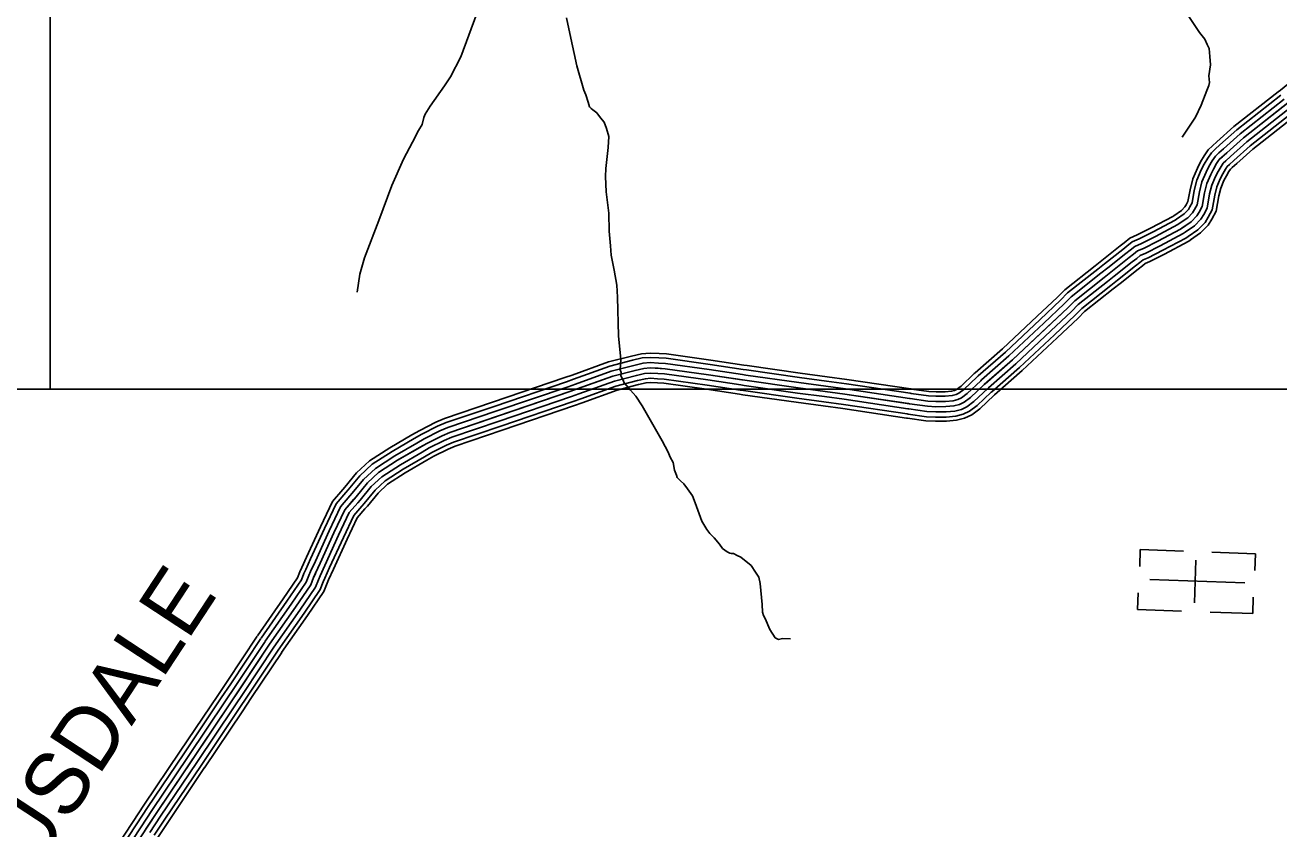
# Model space of a CAD drawing. Extents: x 1551132 to 1791609, y 378168 to 563823.
# Drawn here: x 1632360 to 1639796, y 442743 to 447512 of the extents above; entities that cross this region are included whole.
import ezdxf

# ---------------------------------------------------------------- set-up
doc = ezdxf.new("R2010")
doc.units = 0
for name, color, linetype in [('DESIGN - ROW - Right-of-Way and Easement Labels', 7, 'Continuous'), ('DESIGN - ROW - Right-of-Way Linework', 7, 'Continuous'), ('DESIGN - TRANSPORTATION - Text', 7, 'Continuous'), ('DESIGN - UTILITIES - Cable (Underground) with Text', 7, 'Continuous'), ('SURVEY - CONTOURS - Index with Text', 7, 'Continuous')]:
    doc.layers.add(name, color=color, linetype=linetype)

msp = doc.modelspace()

# ---------------------------------------------------------------- linework, layer by layer
at = {"layer": 'DESIGN - ROW - Right-of-Way Linework'}
for points in [[(1632507.829, 458577.129), (1632507.822, 445351.017)], [(1644023.902, 445351.023), (1620515.237, 445351.01)]]:
    msp.add_lwpolyline(points, dxfattribs=at)
at = {"layer": 'DESIGN - TRANSPORTATION - Text'}
for points in [[(1639242.498, 447592.863), (1639324.988, 447467.785), (1639356.504, 447427.383), (1639370.145, 447397.199), (1639381.862, 447373.032), (1639387.312, 447324.914), (1639390.77, 447276.813), (1639380.053, 447210.836), (1639383.595, 447170.743), (1639381.395, 447152.751), (1639369.079, 447122.842), (1639334.163, 447037.115), (1639301.405, 446965.38), (1639222.174, 446846.093)], [(1634330.154, 445926.7), (1634345.337, 446034.678), (1634372.379, 446130.513), (1634458.743, 446351.853), (1634534.958, 446559.291), (1634604.632, 446716.729), (1634657.681, 446816.282), (1634692.413, 446885.992), (1634714.788, 446921.793), (1634725.237, 446963.735), (1634733.454, 446983.669), (1634761.953, 447031.421), (1634847.176, 447150.64), (1634883.726, 447204.308), (1634944.982, 447323.795), (1635039.739, 447581.093)], [(1636899.868, 443869.697), (1636851.961, 443872.231), (1636827.928, 443866.489), (1636808.07, 443876.723), (1636776.646, 443925.132), (1636749.43, 443991.517), (1636739.638, 444009.651), (1636733.872, 444029.735), (1636730.372, 444073.836), (1636719.772, 444198.114), (1636712.206, 444236.249), (1636692.573, 444266.508), (1636667.032, 444304.842), (1636605.684, 444355.577), (1636583.826, 444365.835), (1636561.968, 444376.085), (1636547.985, 444376.244), (1636540.018, 444378.336), (1636524.127, 444386.519), (1636496.394, 444406.853), (1636478.712, 444433.079), (1636447.154, 444469.48), (1636421.48, 444495.797), (1636403.78, 444520.022), (1636374.356, 444568.407), (1636333.623, 444677.002), (1636318.115, 444719.228), (1636288.6, 444759.604), (1636266.967, 444789.888), (1636247.201, 444808.122), (1636227.451, 444828.372), (1636223.609, 444842.431), (1636211.943, 444870.598), (1636204.468, 444916.741), (1636184.852, 444949), (1636173.177, 444977.168), (1636137.995, 445045.644), (1636020.464, 445253.208), (1635981.14, 445309.718), (1635949.591, 445346.111), (1635925.942, 445374.411), (1635912.117, 445388.587), (1635904.351, 445408.695), (1635892.609, 445430.854), (1635894.834, 445450.855), (1635889.018, 445466.939), (1635893.684, 445526.965), (1635879.268, 445667.311), (1635873.852, 445897.675), (1635868.643, 445967.827), (1635853.677, 446058.112), (1635836.686, 446146.415), (1635831.319, 446202.549), (1635824.286, 446288.743), (1635821.478, 446394.913), (1635806.928, 446523.241), (1635801.945, 446613.419), (1635804.479, 446661.453), (1635817.853, 446785.473), (1635822.578, 446851.508), (1635809.112, 446897.718), (1635793.562, 446935.944), (1635771.888, 446962.211), (1635750.23, 446990.487), (1635726.464, 447008.77), (1635716.564, 447016.896), (1635706.689, 447027.013), (1635699.015, 447055.138), (1635685.507, 447097.339), (1635673.832, 447125.507), (1635631.508, 447270.169), (1635589.692, 447460.882), (1635570.768, 447555.21)]]:
    msp.add_lwpolyline(points, dxfattribs=at)
at = {"layer": 'DESIGN - UTILITIES - Cable (Underground) with Text'}
for p, q in [((1638974.106, 444400.028), (1638970.499, 444300.022)), ((1639230.71, 444390.574), (1638974.015, 444399.987)), ((1639303.176, 444338.084), (1639294.512, 444084.164)), ((1639656.835, 444375.704), (1639398.781, 444384.859)), ((1639656.751, 444375.579), (1639653.411, 444276.09)), ((1638961.035, 444143.117), (1638957.694, 444044.294)), ((1639640.431, 444020.153), (1639643.905, 444118.001)), ((1638957.736, 444043.81), (1639218.256, 444034.622)), ((1639389.111, 444028.774), (1639640.431, 444020.019))]:
    msp.add_line(p, q, dxfattribs=at)
msp.add_lwpolyline([(1639031.216, 444222.099), (1639593.746, 444202.524)], dxfattribs=at)
at = {"layer": 'SURVEY - CONTOURS - Index with Text'}
for points in [[(1639792.302, 447116.551), (1639804.96, 447126.518), (1640136.536, 447396.608), (1640184.093, 447431.626)], [(1639401.444, 446794.809), (1639428.569, 446819.634), (1639529.433, 446909.628), (1639792.327, 447116.567)], [(1639418.802, 446775.841), (1639445.81, 446800.55), (1639545.958, 446889.911), (1639808.227, 447096.358)], [(1639439.735, 446752.966), (1639466.593, 446777.55), (1639565.882, 446866.144), (1639827.401, 447071.999)], [(1633810.057, 443838.437), (1633963.145, 444058.434), (1634054.41, 444191.738), (1634070.81, 444233.639), (1634109.634, 444319.374), (1634191.357, 444498.829), (1634256.672, 444636.391), (1634323.396, 444713.851), (1634390.161, 444795.32), (1634456.734, 444856.764), (1634569.398, 444929.782), (1634742.303, 445030.268), (1634832.701, 445075.461), (1634878.874, 445095.045), (1635590.625, 445337.202), (1635845.51, 445429.271), (1635977.966, 445463.03), (1636029.598, 445475.306), (1636068.072, 445478.189), (1636155.986, 445473.347), (1636413.514, 445436.838), (1636629.1, 445404.737), (1636944.509, 445359.661), (1637222.028, 445322.961), (1637605.286, 445265.226), (1637711.091, 445250.201), (1637761.04, 445247.717), (1637820.389, 445248.426), (1637869.038, 445252.692), (1637902.379, 445261.084), (1637929.22, 445274.143), (1637967.477, 445301.819), (1638048.192, 445379.146), (1638215.555, 445525.741), (1638544.431, 445835.008), (1638584.813, 445876.676), (1638760.092, 446015.18), (1638907.68, 446132.199), (1638933.347, 446151.708), (1638957.529, 446171.5), (1638993.67, 446187.176), (1639078.052, 446230.427), (1639212.682, 446301.237), (1639275.08, 446344.697), (1639308.605, 446379.189), (1639322.763, 446402.207), (1639339.946, 446436.191), (1639354.72, 446516.16), (1639368.787, 446572.178), (1639391.778, 446625.946), (1639408.077, 446657.838), (1639426.385, 446689.698), (1639442.61, 446713.582), (1639487.376, 446754.549), (1639585.807, 446842.377), (1639859.792, 447058.041)], [(1639460.66, 446730.099), (1639487.376, 446754.549), (1639585.807, 446842.377), (1639846.576, 447047.64)], [(1639481.584, 446707.231), (1639508.158, 446731.549), (1639605.731, 446818.609), (1639865.75, 447023.282)], [(1639502.517, 446684.356), (1639528.941, 446708.548), (1639625.656, 446794.842), (1639884.925, 446998.923)], [(1639519.2, 446666.122), (1639545.516, 446690.206), (1639641.539, 446775.892), (1639900.208, 446979.497)], [(1639172.983, 446380.489), (1639218.048, 446411.874), (1639238.965, 446433.391), (1639246.139, 446445.049), (1639255.981, 446464.525), (1639268.972, 446534.827), (1639285.405, 446600.278), (1639312.305, 446663.197), (1639330.954, 446699.681), (1639351.979, 446736.265), (1639375.82, 446771.366), (1639401.453, 446794.817)], [(1639187.682, 446359.38), (1639234.765, 446392.173), (1639259.381, 446417.499), (1639268.597, 446432.491), (1639280.597, 446456.216), (1639294.113, 446529.352), (1639309.855, 446592.045), (1639335.604, 446652.272), (1639353.562, 446687.414), (1639373.795, 446722.615), (1639395.403, 446754.424), (1639418.811, 446775.85)], [(1639205.399, 446333.946), (1639254.922, 446368.439), (1639283.988, 446398.348), (1639295.68, 446417.349), (1639310.271, 446446.208), (1639324.413, 446522.76), (1639339.321, 446582.111), (1639363.695, 446639.113), (1639380.82, 446672.622), (1639400.086, 446706.156), (1639419.011, 446733.999), (1639439.743, 446752.974)], [(1639223.115, 446308.504), (1639275.08, 446344.697), (1639308.605, 446379.189), (1639322.763, 446402.207), (1639339.946, 446436.191), (1639354.72, 446516.16), (1639368.787, 446572.178), (1639391.778, 446625.946), (1639408.077, 446657.838), (1639426.385, 446689.698), (1639442.61, 446713.582), (1639460.668, 446730.107)], [(1639240.831, 446283.062), (1639295.238, 446320.955), (1639333.221, 446360.031), (1639349.845, 446387.065), (1639369.62, 446426.174), (1639385.028, 446509.56), (1639398.253, 446562.244), (1639419.86, 446612.779), (1639435.335, 446643.055), (1639452.685, 446673.239), (1639466.209, 446693.164), (1639481.592, 446707.24)], [(1639258.547, 446257.628), (1639315.396, 446297.221), (1639357.828, 446340.88), (1639376.928, 446371.923), (1639399.294, 446416.165), (1639415.327, 446502.968), (1639427.719, 446552.311), (1639447.951, 446599.62), (1639462.593, 446628.263), (1639478.976, 446656.78), (1639489.817, 446672.739), (1639502.525, 446684.364)], [(1639272.672, 446237.344), (1639331.462, 446278.287), (1639377.453, 446325.605), (1639398.519, 446359.847), (1639422.952, 446408.182), (1639439.493, 446497.701), (1639451.218, 446544.394), (1639470.343, 446589.12), (1639484.326, 446616.479), (1639499.942, 446643.663), (1639508.633, 446656.455), (1639519.208, 446666.13)], [(1638745.484, 446115.541), (1638853.89, 446201.493), (1638879.015, 446220.593), (1638911.422, 446247.119), (1638956.179, 446266.528), (1639037.628, 446308.279), (1639167.016, 446376.331), (1639172.983, 446380.481)], [(1638761.459, 446095.39), (1638869.656, 446181.176), (1638894.939, 446200.393), (1638924.938, 446224.952), (1638967.171, 446243.261), (1639049.486, 446285.453), (1639180.408, 446354.314), (1639187.682, 446359.38)], [(1638780.717, 446071.098), (1638888.673, 446156.692), (1638914.147, 446176.051), (1638941.238, 446198.226), (1638980.421, 446215.218), (1639063.769, 446257.944), (1639196.54, 446327.78), (1639205.399, 446333.946)], [(1638799.975, 446046.805), (1638907.68, 446132.199), (1638933.347, 446151.708), (1638957.529, 446171.5), (1638993.67, 446187.176), (1639078.052, 446230.427), (1639212.682, 446301.237), (1639223.123, 446308.513)], [(1638819.233, 446022.513), (1638926.688, 446107.707), (1638952.546, 446127.366), (1638973.821, 446144.775), (1639006.92, 446159.133), (1639092.335, 446202.91), (1639228.823, 446274.695), (1639240.848, 446283.079)], [(1638838.49, 445998.221), (1638945.705, 446083.223), (1638971.754, 446103.024), (1638990.12, 446118.049), (1639020.17, 446131.091), (1639106.618, 446175.401), (1639244.956, 446248.161), (1639258.564, 446257.645)], [(1638853.848, 445978.854), (1638960.854, 446063.698), (1638987.062, 446083.615), (1639003.112, 446096.749), (1639030.736, 446108.732), (1639118.009, 446153.467), (1639257.822, 446227.002), (1639272.697, 446237.361)], [(1638362.201, 445784.057), (1638482.857, 445897.518), (1638525.873, 445941.903), (1638705.652, 446083.965), (1638745.501, 446115.549)], [(1638379.818, 445765.323), (1638500.915, 445879.193), (1638543.156, 445922.777), (1638721.618, 446063.797), (1638761.476, 446095.398)], [(1638401.059, 445742.739), (1638522.673, 445857.1), (1638563.98, 445899.726), (1638740.851, 446039.489), (1638780.733, 446071.106)], [(1638422.292, 445720.155), (1638544.431, 445835.008), (1638584.813, 445876.676), (1638760.092, 446015.18), (1638799.991, 446046.814)], [(1638443.524, 445697.571), (1638566.188, 445812.916), (1638605.646, 445853.625), (1638779.333, 445990.871), (1638819.249, 446022.521)], [(1638464.766, 445674.987), (1638587.946, 445790.824), (1638626.47, 445830.575), (1638798.566, 445966.562), (1638838.507, 445998.229)], [(1638481.69, 445656.978), (1638605.296, 445773.206), (1638643.078, 445812.199), (1638813.908, 445947.178), (1638853.865, 445978.862)], [(1637995.135, 445449.281), (1638156.598, 445590.71), (1638362.218, 445784.065)], [(1638012.076, 445429.939), (1638173.881, 445571.659), (1638379.834, 445765.331)], [(1638032.501, 445406.613), (1638194.722, 445548.7), (1638401.075, 445742.747)], [(1638052.925, 445383.296), (1638215.555, 445525.741), (1638422.308, 445720.163)], [(1638073.35, 445359.979), (1638236.388, 445502.783), (1638443.541, 445697.579)], [(1638093.774, 445336.653), (1638257.229, 445479.824), (1638464.782, 445674.996)], [(1638110.057, 445318.061), (1638273.837, 445461.515), (1638481.707, 445656.987)], [(1635604.383, 445435.438), (1635819.719, 445513.223), (1635956.991, 445548.207), (1636016.09, 445562.258), (1636067.205, 445566.091), (1636119.779, 445563.191)], [(1635613.124, 445411.254), (1635827.277, 445488.606), (1635963.141, 445523.232), (1636020.048, 445536.766), (1636067.455, 445540.316), (1636118.362, 445537.516)], [(1635623.649, 445382.095), (1635836.394, 445458.938), (1635970.549, 445493.131), (1636024.823, 445506.04), (1636067.763, 445509.256), (1636116.662, 445506.556)], [(1636116.637, 445506.556), (1636159.02, 445504.231), (1636417.972, 445467.514), (1636614.692, 445438.222)], [(1636118.346, 445537.516), (1636162.053, 445535.107), (1636422.43, 445498.198), (1636619.259, 445468.889)], [(1636119.754, 445563.191), (1636164.57, 445560.725), (1636426.13, 445523.649), (1636623.042, 445494.323)], [(1635132.894, 445274.125), (1635561.592, 445419.979), (1635604.399, 445435.446)], [(1635634.182, 445352.936), (1635845.51, 445429.271), (1635977.966, 445463.03), (1636029.598, 445475.306), (1636068.072, 445478.189), (1636114.954, 445475.606)], [(1635644.715, 445323.776), (1635854.627, 445399.604), (1635985.382, 445432.929), (1636034.373, 445444.571), (1636068.38, 445447.122), (1636113.246, 445444.655)], [(1636113.237, 445444.655), (1636152.953, 445442.463), (1636409.055, 445406.162), (1636605.559, 445376.903)], [(1636114.937, 445475.606), (1636155.986, 445473.347), (1636413.514, 445436.838), (1636610.126, 445407.562)], [(1636614.667, 445438.23), (1636633.575, 445435.413), (1636948.734, 445390.371), (1637109.347, 445369.137)], [(1636619.234, 445468.889), (1636638.05, 445466.089), (1636952.959, 445421.088), (1637113.406, 445399.871)], [(1636623.017, 445494.323), (1636641.758, 445491.54), (1636956.459, 445446.564), (1637116.78, 445425.363)], [(1637612.96, 445352.778), (1637617.96, 445352.028), (1637719.45, 445337.611), (1637762.699, 445335.461), (1637816.031, 445336.103), (1637854.413, 445339.461), (1637872.171, 445343.937), (1637883.987, 445349.687), (1637911.17, 445369.346), (1637988.935, 445443.848), (1637995.168, 445449.306)], [(1635141.177, 445249.783), (1635570.108, 445395.712), (1635613.132, 445411.254)], [(1635151.16, 445220.432), (1635580.366, 445366.461), (1635623.665, 445382.103)], [(1635655.24, 445294.617), (1635863.743, 445369.936), (1635992.79, 445402.829), (1636039.147, 445413.846), (1636068.688, 445416.062), (1636111.546, 445413.696)], [(1635663.639, 445271.375), (1635871.01, 445346.277), (1635998.707, 445378.828), (1636042.947, 445389.345), (1636068.93, 445391.295), (1636110.179, 445389.02)], [(1636110.171, 445389.02), (1636147.503, 445386.962), (1636401.039, 445351.019), (1636597.359, 445321.785)], [(1636111.529, 445413.696), (1636149.92, 445411.587), (1636404.597, 445375.478), (1636600.993, 445346.236)], [(1636605.551, 445376.895), (1636624.625, 445374.062), (1636940.285, 445328.952), (1637101.214, 445307.668)], [(1636610.109, 445407.562), (1636629.1, 445404.737), (1636944.509, 445359.661), (1637105.281, 445338.403)], [(1637109.331, 445369.137), (1637226.37, 445353.653), (1637604.586, 445296.677)], [(1637113.389, 445399.871), (1637230.711, 445384.354), (1637609.202, 445327.336)], [(1637116.764, 445425.363), (1637234.311, 445409.821), (1637613.035, 445352.77)], [(1637595.352, 445235.367), (1637600.811, 445234.55), (1637708.133, 445219.308), (1637760.457, 445216.708), (1637821.93, 445217.442), (1637874.204, 445222.025), (1637913.053, 445231.8), (1637945.203, 445247.442), (1637987.377, 445277.952), (1638069.133, 445356.279), (1638073.358, 445359.979)], [(1637599.952, 445266.026), (1637605.286, 445265.226), (1637711.091, 445250.201), (1637761.04, 445247.717), (1637820.389, 445248.426), (1637869.038, 445252.692), (1637902.379, 445261.084), (1637929.22, 445274.143), (1637967.477, 445301.819), (1638048.192, 445379.146), (1638052.942, 445383.304)], [(1637604.552, 445296.685), (1637609.76, 445295.902), (1637714.05, 445281.093), (1637761.624, 445278.726), (1637818.847, 445279.41), (1637863.871, 445283.36), (1637891.704, 445290.368), (1637913.237, 445300.844), (1637947.578, 445325.686), (1638027.251, 445402.013), (1638032.526, 445406.63)], [(1637609.152, 445327.344), (1637614.244, 445326.578), (1637717, 445311.986), (1637762.207, 445309.736), (1637817.306, 445310.394), (1637858.696, 445314.027), (1637881.021, 445319.644), (1637897.254, 445327.536), (1637927.678, 445349.545), (1638006.31, 445424.88), (1638012.101, 445429.956)], [(1635161.143, 445191.081), (1635590.625, 445337.202), (1635634.199, 445352.944)], [(1635171.126, 445161.73), (1635600.883, 445307.943), (1635644.732, 445323.785)], [(1635181.109, 445132.379), (1635611.141, 445278.692), (1635655.265, 445294.634)], [(1636597.351, 445321.785), (1636616.584, 445318.927), (1636932.693, 445273.751), (1637093.914, 445252.434)], [(1636600.984, 445346.236), (1636620.15, 445343.386), (1636936.06, 445298.235), (1637097.156, 445276.934)], [(1637101.197, 445307.668), (1637217.686, 445292.268), (1637595.352, 445235.375)], [(1637105.264, 445338.403), (1637222.028, 445322.961), (1637599.969, 445266.026)], [(1637587.086, 445180.265), (1637592.761, 445179.415), (1637702.825, 445163.782), (1637759.407, 445160.973), (1637824.697, 445161.748), (1637883.496, 445166.907), (1637932.245, 445179.182), (1637973.935, 445199.458), (1638023.142, 445235.059), (1638106.774, 445315.178), (1638110.057, 445318.053)], [(1637590.753, 445204.708), (1637596.327, 445203.874), (1637705.183, 445188.416), (1637759.874, 445185.699), (1637823.472, 445186.457), (1637879.379, 445191.358), (1637923.736, 445202.525), (1637961.186, 445220.75), (1638007.276, 445254.093), (1638090.074, 445333.411), (1638093.782, 445336.653)], [(1634654.48, 445080.686), (1634700.612, 445107.495), (1634795.926, 445155.147), (1634847.584, 445177.055), (1635132.902, 445274.125)], [(1634667.404, 445058.452), (1634712.837, 445084.853), (1634806.709, 445131.788), (1634856.758, 445153.013), (1635141.185, 445249.783)], [(1634682.979, 445031.643), (1634727.57, 445057.561), (1634819.709, 445103.62), (1634867.816, 445124.029), (1635151.168, 445220.432)], [(1635189.075, 445108.987), (1635619.324, 445255.366), (1635663.664, 445271.383)], [(1637093.898, 445252.434), (1637209.886, 445237.092), (1637587.053, 445180.274)], [(1637097.139, 445276.934), (1637213.345, 445261.567), (1637590.736, 445204.716)], [(1634698.554, 445004.843), (1634742.303, 445030.268), (1634832.701, 445075.461), (1634878.874, 445095.045), (1635161.151, 445191.081)], [(1634714.128, 444978.042), (1634757.036, 445002.976), (1634845.692, 445047.302), (1634889.932, 445066.061), (1635171.134, 445161.73)], [(1634243.614, 444755.636), (1634256.239, 444770.286), (1634326.187, 444855.647), (1634402.744, 444926.307), (1634523.483, 445004.551), (1634654.496, 445080.694)], [(1634729.703, 444951.233), (1634771.769, 444975.683), (1634858.692, 445019.135), (1634900.991, 445037.077), (1635181.117, 445132.379)], [(1634742.128, 444929.866), (1634783.518, 444953.925), (1634869.05, 444996.684), (1634909.807, 445013.968), (1635189.084, 445108.979)], [(1634263.097, 444738.852), (1634275.93, 444753.744), (1634344.945, 444837.955), (1634418.577, 444905.915), (1634536.941, 444982.634), (1634667.421, 445058.461)], [(1634286.588, 444718.618), (1634299.663, 444733.794), (1634367.553, 444816.637), (1634437.651, 444881.339), (1634553.174, 444956.208), (1634682.996, 445031.652)], [(1634310.071, 444698.384), (1634323.396, 444713.851), (1634390.161, 444795.32), (1634456.734, 444856.764), (1634569.398, 444929.782), (1634698.57, 445004.851)], [(1634333.554, 444678.15), (1634347.128, 444693.909), (1634412.769, 444774.003), (1634475.817, 444832.188), (1634585.623, 444903.356), (1634714.145, 444978.05)], [(1634357.045, 444657.917), (1634370.861, 444673.959), (1634435.376, 444752.686), (1634494.892, 444807.612), (1634601.856, 444876.931), (1634729.72, 444951.241)], [(1634375.769, 444641.783), (1634389.786, 444658.058), (1634453.401, 444735.685), (1634510.108, 444788.02), (1634614.789, 444855.864), (1634742.136, 444929.874)], [(1634001.386, 444292.974), (1634029.769, 444355.642), (1634111.817, 444535.822), (1634182.507, 444684.692), (1634243.622, 444755.644)], [(1634024.819, 444282.365), (1634053.185, 444345.008), (1634135.142, 444524.98), (1634204.248, 444670.534), (1634263.105, 444738.86)], [(1634053.052, 444269.581), (1634081.409, 444332.191), (1634163.249, 444511.904), (1634230.464, 444653.458), (1634286.596, 444718.626)], [(1634081.293, 444256.789), (1634109.634, 444319.374), (1634191.357, 444498.829), (1634256.672, 444636.391), (1634310.079, 444698.393)], [(1634109.534, 444243.997), (1634137.858, 444306.557), (1634219.465, 444485.754), (1634282.88, 444619.324), (1634333.562, 444678.159)], [(1634137.766, 444231.214), (1634166.082, 444293.74), (1634247.572, 444472.678), (1634309.096, 444602.248), (1634357.053, 444657.925)], [(1634160.282, 444221.013), (1634188.59, 444283.515), (1634269.988, 444462.261), (1634329.995, 444588.64), (1634375.778, 444641.791)], [(1633738.059, 443888.538), (1633890.955, 444108.269), (1633976.378, 444233.03), (1633989.961, 444267.74), (1634001.395, 444292.99)], [(1633759.167, 443873.854), (1633912.122, 444093.66), (1633999.253, 444220.93), (1634013.669, 444257.748), (1634024.827, 444282.382)], [(1633784.616, 443856.145), (1633937.638, 444076.043), (1634026.836, 444206.33), (1634042.235, 444245.689), (1634053.06, 444269.598)], [(1633810.057, 443838.437), (1633963.145, 444058.434), (1634054.41, 444191.738), (1634070.81, 444233.639), (1634081.301, 444256.806)], [(1633835.498, 443820.728), (1633988.653, 444040.825), (1634081.984, 444177.146), (1634099.384, 444221.588), (1634109.542, 444244.014)], [(1633860.948, 443803.019), (1634014.169, 444023.208), (1634109.567, 444162.545), (1634127.95, 444209.53), (1634137.775, 444231.23)], [(1633881.23, 443788.902), (1634034.51, 444009.174), (1634131.55, 444150.912), (1634150.733, 444199.921), (1634160.291, 444221.03)], [(1633558.213, 443618.414), (1633737.042, 443887.046)], [(1633579.621, 443604.164), (1633758.45, 443872.796)], [(1626960.232, 438974.839), (1627611.683, 438863.761), (1628498.362, 438730.525), (1628998.725, 438652.44), (1629066.849, 438651.906), (1629113.048, 438667.59), (1629203.529, 438708.991), (1629539.663, 438912.905), (1630219.905, 439314.658), (1630751.185, 439623.325), (1631057.203, 439819.455), (1631129.768, 439877.04), (1631204.349, 439936.616), (1631259.006, 440012.385), (1631358.096, 440133.93), (1631546.675, 440435.238), (1632034.947, 441161.324), (1632377.423, 441679.996), (1632675.316, 442130.85), (1633137.381, 442835.077), (1633575.004, 443485.352), (1633810.057, 443838.437)], [(1633605.42, 443586.98), (1633784.249, 443855.612)], [(1633631.228, 443569.804), (1633810.057, 443838.437)], [(1633657.036, 443552.629), (1633835.865, 443821.261)], [(1633682.835, 443535.445), (1633861.664, 443804.077)], [(1633703.409, 443521.745), (1633882.239, 443790.377)], [(1633279.728, 443203.695), (1633502.114, 443534.145), (1633558.221, 443618.431)], [(1633301.06, 443189.336), (1633523.48, 443519.845), (1633579.629, 443604.18)], [(1633326.776, 443172.027), (1633549.246, 443502.594), (1633605.428, 443587.005)], [(1633352.492, 443154.718), (1633575.004, 443485.352), (1633631.236, 443569.821)], [(1633378.209, 443137.41), (1633600.762, 443468.11), (1633657.044, 443552.637)], [(1633403.925, 443120.101), (1633626.528, 443450.86), (1633682.843, 443535.462)], [(1633424.432, 443106.301), (1633647.069, 443437.118), (1633703.418, 443521.762)], [(1633001.117, 442787.3), (1633064.324, 442883.628), (1633279.744, 443203.711)], [(1633022.625, 442773.192), (1633085.74, 442869.394), (1633301.077, 443189.353)], [(1633048.541, 442756.183), (1633111.565, 442852.235), (1633326.793, 443172.044)], [(1633074.457, 442739.174), (1633137.381, 442835.077), (1633352.509, 443154.735)], [(1633100.373, 442722.165), (1633163.197, 442817.918), (1633378.225, 443137.426)], [(1633126.289, 442705.157), (1633189.021, 442800.759), (1633403.941, 443120.118)], [(1633146.955, 442691.598), (1633209.604, 442787.075), (1633424.449, 443106.317)], [(1632726.832, 442369.264), (1633001.125, 442787.317)], [(1632748.34, 442355.155), (1633022.633, 442773.208)], [(1632774.256, 442338.147), (1633048.549, 442756.199)]]:
    msp.add_lwpolyline(points, dxfattribs=at)

# ---------------------------------------------------------------- texts
at = {"layer": 'DESIGN - ROW - Right-of-Way and Easement Labels'}
msp.add_text('TROUSDALE', height=370.0043, rotation=56.7302222, dxfattribs=at).set_placement((1631845.035, 441603.169))

doc.saveas('drawing.dxf')
